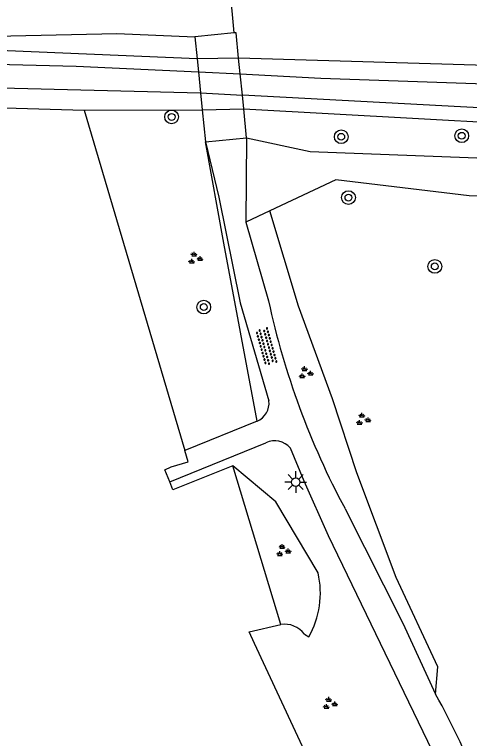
# Model space of a CAD drawing. Extents: x 128999 to 131010, y 395498 to 399007.
# Drawn here: x 130785.71 to 130812.16, y 395583.9 to 395626 of the extents above; entities that cross this region are included whole.
import ezdxf

# ---------------------------------------------------------------- set-up
doc = ezdxf.new("R2010")
doc.units = 0
for name, color, linetype in [('gg-afsc-erfafscheiding', 7, 'Continuous'), ('gg-afsc-hekwerk', 7, 'Continuous'), ('gg-knt-onverhard', 7, 'Continuous'), ('gg-kntw-bovenkant insteek waterloop', 7, 'Continuous'), ('gg-kntw-waterlijn', 7, 'Continuous'), ('gg-kwrk-kunstwerk niveau 01', 7, 'Continuous'), ('gt-grn-groengrens', 7, 'Continuous'), ('gt-symb-boom', 7, 'Continuous'), ('gt-symb-groenvak', 7, 'Continuous'), ('gt-symb-lichtmast', 7, 'Continuous'), ('gt-symb-overige verharding', 7, 'Continuous')]:
    doc.layers.add(name, color=color, linetype=linetype)

# ---------------------------------------------------------------- blocks, each defined once
blk = doc.blocks.new('gt0-BOOM')
at = {"layer": 'gt-symb-boom'}
for radius in [0.4, 0.2]:
    blk.add_circle((0, 0), radius, dxfattribs=at)
blk = doc.blocks.new('gt0-OVH')
at = {"layer": 'gt-symb-overige verharding'}
for points in [[(-0.972, 0.298), (-0.967, 0.308), (-0.965, 0.319), (-0.966, 0.33), (-0.971, 0.34), (-0.978, 0.348), (-0.988, 0.353), (-0.999, 0.355), (-1.01, 0.354), (-1.02, 0.349), (-1.028, 0.342), (-1.033, 0.332), (-1.035, 0.321), (-1.034, 0.31), (-1.029, 0.3), (-1.022, 0.292), (-1.012, 0.287), (-1.001, 0.285), (-0.99, 0.286), (-0.98, 0.291)], [(-0.872, 0.106), (-0.867, 0.116), (-0.865, 0.126), (-0.866, 0.137), (-0.871, 0.147), (-0.878, 0.156), (-0.888, 0.161), (-0.899, 0.163), (-0.91, 0.162), (-0.92, 0.157), (-0.928, 0.15), (-0.933, 0.14), (-0.935, 0.129), (-0.934, 0.118), (-0.929, 0.108), (-0.922, 0.1), (-0.912, 0.095), (-0.901, 0.092), (-0.89, 0.094), (-0.88, 0.098)], [(-0.772, 0.298), (-0.767, 0.308), (-0.765, 0.319), (-0.766, 0.33), (-0.771, 0.34), (-0.778, 0.348), (-0.788, 0.353), (-0.799, 0.355), (-0.81, 0.354), (-0.82, 0.349), (-0.828, 0.342), (-0.833, 0.332), (-0.835, 0.321), (-0.834, 0.31), (-0.829, 0.3), (-0.822, 0.292), (-0.812, 0.287), (-0.801, 0.285), (-0.79, 0.286), (-0.78, 0.291)], [(-0.672, 0.106), (-0.667, 0.116), (-0.665, 0.126), (-0.666, 0.137), (-0.671, 0.147), (-0.678, 0.156), (-0.688, 0.161), (-0.699, 0.163), (-0.71, 0.162), (-0.72, 0.157), (-0.728, 0.15), (-0.733, 0.14), (-0.735, 0.129), (-0.734, 0.118), (-0.729, 0.108), (-0.722, 0.1), (-0.712, 0.095), (-0.701, 0.092), (-0.69, 0.094), (-0.68, 0.098)], [(-0.572, 0.298), (-0.567, 0.308), (-0.565, 0.319), (-0.566, 0.33), (-0.571, 0.34), (-0.578, 0.348), (-0.588, 0.353), (-0.599, 0.355), (-0.61, 0.354), (-0.62, 0.349), (-0.628, 0.342), (-0.633, 0.332), (-0.635, 0.321), (-0.634, 0.31), (-0.629, 0.3), (-0.622, 0.292), (-0.612, 0.287), (-0.601, 0.285), (-0.59, 0.286), (-0.58, 0.291)], [(-0.472, 0.106), (-0.467, 0.116), (-0.465, 0.126), (-0.466, 0.137), (-0.471, 0.147), (-0.478, 0.156), (-0.488, 0.161), (-0.499, 0.163), (-0.51, 0.162), (-0.52, 0.157), (-0.528, 0.15), (-0.533, 0.14), (-0.535, 0.129), (-0.534, 0.118), (-0.529, 0.108), (-0.522, 0.1), (-0.512, 0.095), (-0.501, 0.092), (-0.49, 0.094), (-0.48, 0.098)], [(-0.372, 0.298), (-0.367, 0.308), (-0.365, 0.319), (-0.366, 0.33), (-0.371, 0.34), (-0.378, 0.348), (-0.388, 0.353), (-0.399, 0.355), (-0.41, 0.354), (-0.42, 0.349), (-0.428, 0.342), (-0.433, 0.332), (-0.435, 0.321), (-0.434, 0.31), (-0.429, 0.3), (-0.422, 0.292), (-0.412, 0.287), (-0.401, 0.285), (-0.39, 0.286), (-0.38, 0.291)], [(-0.272, 0.106), (-0.267, 0.116), (-0.265, 0.126), (-0.266, 0.137), (-0.271, 0.147), (-0.278, 0.156), (-0.288, 0.161), (-0.299, 0.163), (-0.31, 0.162), (-0.32, 0.157), (-0.328, 0.15), (-0.333, 0.14), (-0.335, 0.129), (-0.334, 0.118), (-0.329, 0.108), (-0.322, 0.1), (-0.312, 0.095), (-0.301, 0.092), (-0.29, 0.094), (-0.28, 0.098)], [(-0.172, 0.298), (-0.167, 0.308), (-0.165, 0.319), (-0.166, 0.33), (-0.171, 0.34), (-0.178, 0.348), (-0.188, 0.353), (-0.199, 0.355), (-0.21, 0.354), (-0.22, 0.349), (-0.228, 0.342), (-0.233, 0.332), (-0.235, 0.321), (-0.234, 0.31), (-0.229, 0.3), (-0.222, 0.292), (-0.212, 0.287), (-0.201, 0.285), (-0.19, 0.286), (-0.18, 0.291)], [(-0.072, 0.106), (-0.067, 0.116), (-0.065, 0.126), (-0.066, 0.137), (-0.071, 0.147), (-0.078, 0.156), (-0.088, 0.161), (-0.099, 0.163), (-0.11, 0.162), (-0.12, 0.157), (-0.128, 0.15), (-0.133, 0.14), (-0.135, 0.129), (-0.134, 0.118), (-0.129, 0.108), (-0.122, 0.1), (-0.112, 0.095), (-0.101, 0.092), (-0.09, 0.094), (-0.08, 0.098)], [(0.028, 0.298), (0.033, 0.308), (0.035, 0.319), (0.034, 0.33), (0.029, 0.34), (0.022, 0.348), (0.012, 0.353), (0.001, 0.355), (-0.01, 0.354), (-0.02, 0.349), (-0.028, 0.342), (-0.033, 0.332), (-0.035, 0.321), (-0.034, 0.31), (-0.029, 0.3), (-0.022, 0.292), (-0.012, 0.287), (-0.001, 0.285), (0.01, 0.286), (0.02, 0.291)], [(0.128, 0.106), (0.133, 0.116), (0.135, 0.126), (0.134, 0.137), (0.129, 0.147), (0.122, 0.156), (0.112, 0.161), (0.101, 0.163), (0.09, 0.162), (0.08, 0.157), (0.072, 0.15), (0.067, 0.14), (0.065, 0.129), (0.066, 0.118), (0.071, 0.108), (0.078, 0.1), (0.088, 0.095), (0.099, 0.092), (0.11, 0.094), (0.12, 0.098)], [(0.228, 0.298), (0.233, 0.308), (0.235, 0.319), (0.234, 0.33), (0.229, 0.34), (0.222, 0.348), (0.212, 0.353), (0.201, 0.355), (0.19, 0.354), (0.18, 0.349), (0.172, 0.342), (0.167, 0.332), (0.165, 0.321), (0.166, 0.31), (0.171, 0.3), (0.178, 0.292), (0.188, 0.287), (0.199, 0.285), (0.21, 0.286), (0.22, 0.291)], [(0.328, 0.106), (0.333, 0.116), (0.335, 0.126), (0.334, 0.137), (0.329, 0.147), (0.322, 0.156), (0.312, 0.161), (0.301, 0.163), (0.29, 0.162), (0.28, 0.157), (0.272, 0.15), (0.267, 0.14), (0.265, 0.129), (0.266, 0.118), (0.271, 0.108), (0.278, 0.1), (0.288, 0.095), (0.299, 0.092), (0.31, 0.094), (0.32, 0.098)], [(0.428, 0.298), (0.433, 0.308), (0.435, 0.319), (0.434, 0.33), (0.429, 0.34), (0.422, 0.348), (0.412, 0.353), (0.401, 0.355), (0.39, 0.354), (0.38, 0.349), (0.372, 0.342), (0.367, 0.332), (0.365, 0.321), (0.366, 0.31), (0.371, 0.3), (0.378, 0.292), (0.388, 0.287), (0.399, 0.285), (0.41, 0.286), (0.42, 0.291)], [(0.528, 0.106), (0.533, 0.116), (0.535, 0.126), (0.534, 0.137), (0.529, 0.147), (0.522, 0.156), (0.512, 0.161), (0.501, 0.163), (0.49, 0.162), (0.48, 0.157), (0.472, 0.15), (0.467, 0.14), (0.465, 0.129), (0.466, 0.118), (0.471, 0.108), (0.478, 0.1), (0.488, 0.095), (0.499, 0.092), (0.51, 0.094), (0.52, 0.098)], [(0.628, 0.298), (0.633, 0.308), (0.635, 0.319), (0.634, 0.33), (0.629, 0.34), (0.622, 0.348), (0.612, 0.353), (0.601, 0.355), (0.59, 0.354), (0.58, 0.349), (0.572, 0.342), (0.567, 0.332), (0.565, 0.321), (0.566, 0.31), (0.571, 0.3), (0.578, 0.292), (0.588, 0.287), (0.599, 0.285), (0.61, 0.286), (0.62, 0.291)], [(0.728, 0.106), (0.733, 0.116), (0.735, 0.126), (0.734, 0.137), (0.729, 0.147), (0.722, 0.156), (0.712, 0.161), (0.701, 0.163), (0.69, 0.162), (0.68, 0.157), (0.672, 0.15), (0.667, 0.14), (0.665, 0.129), (0.666, 0.118), (0.671, 0.108), (0.678, 0.1), (0.688, 0.095), (0.699, 0.092), (0.71, 0.094), (0.72, 0.098)], [(0.828, 0.298), (0.833, 0.308), (0.835, 0.319), (0.834, 0.33), (0.829, 0.34), (0.822, 0.348), (0.812, 0.353), (0.801, 0.355), (0.79, 0.354), (0.78, 0.349), (0.772, 0.342), (0.767, 0.332), (0.765, 0.321), (0.766, 0.31), (0.771, 0.3), (0.778, 0.292), (0.788, 0.287), (0.799, 0.285), (0.81, 0.286), (0.82, 0.291)], [(0.928, 0.106), (0.933, 0.116), (0.935, 0.126), (0.934, 0.137), (0.929, 0.147), (0.922, 0.156), (0.912, 0.161), (0.901, 0.163), (0.89, 0.162), (0.88, 0.157), (0.872, 0.15), (0.867, 0.14), (0.865, 0.129), (0.866, 0.118), (0.871, 0.108), (0.878, 0.1), (0.888, 0.095), (0.899, 0.092), (0.91, 0.094), (0.92, 0.098)], [(1.028, 0.298), (1.033, 0.308), (1.035, 0.319), (1.034, 0.33), (1.029, 0.34), (1.022, 0.348), (1.012, 0.353), (1.001, 0.355), (0.99, 0.354), (0.98, 0.349), (0.972, 0.342), (0.967, 0.332), (0.965, 0.321), (0.966, 0.31), (0.971, 0.3), (0.978, 0.292), (0.988, 0.287), (0.999, 0.285), (1.01, 0.286), (1.02, 0.291)], [(-0.972, -0.142), (-0.967, -0.132), (-0.965, -0.121), (-0.966, -0.11), (-0.971, -0.1), (-0.978, -0.092), (-0.988, -0.087), (-0.999, -0.085), (-1.01, -0.086), (-1.02, -0.091), (-1.028, -0.098), (-1.033, -0.108), (-1.035, -0.119), (-1.034, -0.13), (-1.029, -0.14), (-1.022, -0.148), (-1.012, -0.153), (-1.001, -0.155), (-0.99, -0.154), (-0.98, -0.149)], [(-0.872, -0.334), (-0.867, -0.324), (-0.865, -0.314), (-0.866, -0.303), (-0.871, -0.293), (-0.878, -0.284), (-0.888, -0.279), (-0.899, -0.277), (-0.91, -0.278), (-0.92, -0.283), (-0.928, -0.29), (-0.933, -0.3), (-0.935, -0.311), (-0.934, -0.322), (-0.929, -0.332), (-0.922, -0.34), (-0.912, -0.345), (-0.901, -0.348), (-0.89, -0.346), (-0.88, -0.342)], [(-0.772, -0.142), (-0.767, -0.132), (-0.765, -0.121), (-0.766, -0.11), (-0.771, -0.1), (-0.778, -0.092), (-0.788, -0.087), (-0.799, -0.085), (-0.81, -0.086), (-0.82, -0.091), (-0.828, -0.098), (-0.833, -0.108), (-0.835, -0.119), (-0.834, -0.13), (-0.829, -0.14), (-0.822, -0.148), (-0.812, -0.153), (-0.801, -0.155), (-0.79, -0.154), (-0.78, -0.149)], [(-0.672, -0.334), (-0.667, -0.324), (-0.665, -0.314), (-0.666, -0.303), (-0.671, -0.293), (-0.678, -0.284), (-0.688, -0.279), (-0.699, -0.277), (-0.71, -0.278), (-0.72, -0.283), (-0.728, -0.29), (-0.733, -0.3), (-0.735, -0.311), (-0.734, -0.322), (-0.729, -0.332), (-0.722, -0.34), (-0.712, -0.345), (-0.701, -0.348), (-0.69, -0.346), (-0.68, -0.342)], [(-0.572, -0.142), (-0.567, -0.132), (-0.565, -0.121), (-0.566, -0.11), (-0.571, -0.1), (-0.578, -0.092), (-0.588, -0.087), (-0.599, -0.085), (-0.61, -0.086), (-0.62, -0.091), (-0.628, -0.098), (-0.633, -0.108), (-0.635, -0.119), (-0.634, -0.13), (-0.629, -0.14), (-0.622, -0.148), (-0.612, -0.153), (-0.601, -0.155), (-0.59, -0.154), (-0.58, -0.149)], [(-0.472, -0.334), (-0.467, -0.324), (-0.465, -0.314), (-0.466, -0.303), (-0.471, -0.293), (-0.478, -0.284), (-0.488, -0.279), (-0.499, -0.277), (-0.51, -0.278), (-0.52, -0.283), (-0.528, -0.29), (-0.533, -0.3), (-0.535, -0.311), (-0.534, -0.322), (-0.529, -0.332), (-0.522, -0.34), (-0.512, -0.345), (-0.501, -0.348), (-0.49, -0.346), (-0.48, -0.342)], [(-0.372, -0.142), (-0.367, -0.132), (-0.365, -0.121), (-0.366, -0.11), (-0.371, -0.1), (-0.378, -0.092), (-0.388, -0.087), (-0.399, -0.085), (-0.41, -0.086), (-0.42, -0.091), (-0.428, -0.098), (-0.433, -0.108), (-0.435, -0.119), (-0.434, -0.13), (-0.429, -0.14), (-0.422, -0.148), (-0.412, -0.153), (-0.401, -0.155), (-0.39, -0.154), (-0.38, -0.149)], [(-0.272, -0.334), (-0.267, -0.324), (-0.265, -0.314), (-0.266, -0.303), (-0.271, -0.293), (-0.278, -0.284), (-0.288, -0.279), (-0.299, -0.277), (-0.31, -0.278), (-0.32, -0.283), (-0.328, -0.29), (-0.333, -0.3), (-0.335, -0.311), (-0.334, -0.322), (-0.329, -0.332), (-0.322, -0.34), (-0.312, -0.345), (-0.301, -0.348), (-0.29, -0.346), (-0.28, -0.342)], [(-0.172, -0.142), (-0.167, -0.132), (-0.165, -0.121), (-0.166, -0.11), (-0.171, -0.1), (-0.178, -0.092), (-0.188, -0.087), (-0.199, -0.085), (-0.21, -0.086), (-0.22, -0.091), (-0.228, -0.098), (-0.233, -0.108), (-0.235, -0.119), (-0.234, -0.13), (-0.229, -0.14), (-0.222, -0.148), (-0.212, -0.153), (-0.201, -0.155), (-0.19, -0.154), (-0.18, -0.149)], [(-0.072, -0.334), (-0.067, -0.324), (-0.065, -0.314), (-0.066, -0.303), (-0.071, -0.293), (-0.078, -0.284), (-0.088, -0.279), (-0.099, -0.277), (-0.11, -0.278), (-0.12, -0.283), (-0.128, -0.29), (-0.133, -0.3), (-0.135, -0.311), (-0.134, -0.322), (-0.129, -0.332), (-0.122, -0.34), (-0.112, -0.345), (-0.101, -0.348), (-0.09, -0.346), (-0.08, -0.342)], [(0.028, -0.142), (0.033, -0.132), (0.035, -0.121), (0.034, -0.11), (0.029, -0.1), (0.022, -0.092), (0.012, -0.087), (0.001, -0.085), (-0.01, -0.086), (-0.02, -0.091), (-0.028, -0.098), (-0.033, -0.108), (-0.035, -0.119), (-0.034, -0.13), (-0.029, -0.14), (-0.022, -0.148), (-0.012, -0.153), (-0.001, -0.155), (0.01, -0.154), (0.02, -0.149)], [(0.128, -0.334), (0.133, -0.324), (0.135, -0.314), (0.134, -0.303), (0.129, -0.293), (0.122, -0.284), (0.112, -0.279), (0.101, -0.277), (0.09, -0.278), (0.08, -0.283), (0.072, -0.29), (0.067, -0.3), (0.065, -0.311), (0.066, -0.322), (0.071, -0.332), (0.078, -0.34), (0.088, -0.345), (0.099, -0.348), (0.11, -0.346), (0.12, -0.342)], [(0.228, -0.142), (0.233, -0.132), (0.235, -0.121), (0.234, -0.11), (0.229, -0.1), (0.222, -0.092), (0.212, -0.087), (0.201, -0.085), (0.19, -0.086), (0.18, -0.091), (0.172, -0.098), (0.167, -0.108), (0.165, -0.119), (0.166, -0.13), (0.171, -0.14), (0.178, -0.148), (0.188, -0.153), (0.199, -0.155), (0.21, -0.154), (0.22, -0.149)], [(0.328, -0.334), (0.333, -0.324), (0.335, -0.314), (0.334, -0.303), (0.329, -0.293), (0.322, -0.284), (0.312, -0.279), (0.301, -0.277), (0.29, -0.278), (0.28, -0.283), (0.272, -0.29), (0.267, -0.3), (0.265, -0.311), (0.266, -0.322), (0.271, -0.332), (0.278, -0.34), (0.288, -0.345), (0.299, -0.348), (0.31, -0.346), (0.32, -0.342)], [(0.428, -0.142), (0.433, -0.132), (0.435, -0.121), (0.434, -0.11), (0.429, -0.1), (0.422, -0.092), (0.412, -0.087), (0.401, -0.085), (0.39, -0.086), (0.38, -0.091), (0.372, -0.098), (0.367, -0.108), (0.365, -0.119), (0.366, -0.13), (0.371, -0.14), (0.378, -0.148), (0.388, -0.153), (0.399, -0.155), (0.41, -0.154), (0.42, -0.149)], [(0.528, -0.334), (0.533, -0.324), (0.535, -0.314), (0.534, -0.303), (0.529, -0.293), (0.522, -0.284), (0.512, -0.279), (0.501, -0.277), (0.49, -0.278), (0.48, -0.283), (0.472, -0.29), (0.467, -0.3), (0.465, -0.311), (0.466, -0.322), (0.471, -0.332), (0.478, -0.34), (0.488, -0.345), (0.499, -0.348), (0.51, -0.346), (0.52, -0.342)], [(0.628, -0.142), (0.633, -0.132), (0.635, -0.121), (0.634, -0.11), (0.629, -0.1), (0.622, -0.092), (0.612, -0.087), (0.601, -0.085), (0.59, -0.086), (0.58, -0.091), (0.572, -0.098), (0.567, -0.108), (0.565, -0.119), (0.566, -0.13), (0.571, -0.14), (0.578, -0.148), (0.588, -0.153), (0.599, -0.155), (0.61, -0.154), (0.62, -0.149)], [(0.728, -0.334), (0.733, -0.324), (0.735, -0.314), (0.734, -0.303), (0.729, -0.293), (0.722, -0.284), (0.712, -0.279), (0.701, -0.277), (0.69, -0.278), (0.68, -0.283), (0.672, -0.29), (0.667, -0.3), (0.665, -0.311), (0.666, -0.322), (0.671, -0.332), (0.678, -0.34), (0.688, -0.345), (0.699, -0.348), (0.71, -0.346), (0.72, -0.342)], [(0.828, -0.142), (0.833, -0.132), (0.835, -0.121), (0.834, -0.11), (0.829, -0.1), (0.822, -0.092), (0.812, -0.087), (0.801, -0.085), (0.79, -0.086), (0.78, -0.091), (0.772, -0.098), (0.767, -0.108), (0.765, -0.119), (0.766, -0.13), (0.771, -0.14), (0.778, -0.148), (0.788, -0.153), (0.799, -0.155), (0.81, -0.154), (0.82, -0.149)], [(0.928, -0.334), (0.933, -0.324), (0.935, -0.314), (0.934, -0.303), (0.929, -0.293), (0.922, -0.284), (0.912, -0.279), (0.901, -0.277), (0.89, -0.278), (0.88, -0.283), (0.872, -0.29), (0.867, -0.3), (0.865, -0.311), (0.866, -0.322), (0.871, -0.332), (0.878, -0.34), (0.888, -0.345), (0.899, -0.348), (0.91, -0.346), (0.92, -0.342)], [(1.028, -0.142), (1.033, -0.132), (1.035, -0.121), (1.034, -0.11), (1.029, -0.1), (1.022, -0.092), (1.012, -0.087), (1.001, -0.085), (0.99, -0.086), (0.98, -0.091), (0.972, -0.098), (0.967, -0.108), (0.965, -0.119), (0.966, -0.13), (0.971, -0.14), (0.978, -0.148), (0.988, -0.153), (0.999, -0.155), (1.01, -0.154), (1.02, -0.149)]]:
    blk.add_lwpolyline(points, close=True, dxfattribs=at)
blk = doc.blocks.new('gt0-GRVAK')
at = {"layer": 'gt-symb-groenvak'}
for p, q in [((-0.11, 0.189), (-0.228, 0.24)), ((-0.182, 0.153), (0.088, 0.153)), ((-0.091, 0.211), (-0.156, 0.322)), ((-0.047, 0.214), (-0.047, 0.393)), ((-0.004, 0.211), (0.061, 0.322)), ((0.015, 0.189), (0.133, 0.24)), ((0.262, -0.052), (0.197, 0.059)), ((0.305, -0.049), (0.305, 0.13)), ((0.349, -0.052), (0.414, 0.059)), ((-0.245, -0.228), (-0.363, -0.177)), ((-0.318, -0.264), (-0.047, -0.264)), ((-0.226, -0.206), (-0.291, -0.095)), ((-0.183, -0.203), (-0.183, -0.024)), ((-0.139, -0.206), (-0.074, -0.095)), ((-0.12, -0.228), (-0.002, -0.177)), ((0.243, -0.074), (0.125, -0.023)), ((0.17, -0.11), (0.441, -0.11)), ((0.368, -0.074), (0.486, -0.023))]:
    blk.add_line(p, q, dxfattribs=at)
blk = doc.blocks.new('gt0-LMAST')
at = {"layer": 'gt-symb-lichtmast'}
for p, q in [((-0.182, 0.173), (-0.447, 0.438)), ((-0.005, 0.246), (-0.005, 0.621)), ((0.172, 0.173), (0.437, 0.438)), ((-0.255, -0.004), (-0.63, -0.004)), ((-0.182, -0.181), (-0.447, -0.446)), ((-0.005, -0.254), (-0.005, -0.629)), ((0.437, -0.446), (0.172, -0.181)), ((0.245, -0.004), (0.62, -0.004))]:
    blk.add_line(p, q, dxfattribs=at)
blk.add_circle((-0.005, -0.004), 0.25, dxfattribs=at)

msp = doc.modelspace()

# ---------------------------------------------------------------- linework, layer by layer
at = {"layer": 'gg-afsc-erfafscheiding'}
for p, q in [((130789.766, 395620.447), (130795.602, 395600.645)), ((130795.796, 395599.985), (130795.602, 395600.645)), ((130801.185, 395590.525), (130798.395, 395599.764)), ((130799.35, 395590.11), (130801.185, 395590.525))]:
    msp.add_line(p, q, dxfattribs=at)
for points in [[(130730.321, 395617.924), (130745.546, 395619.352), (130757.583, 395619.802), (130777.206, 395620.804), (130789.766, 395620.447)], [(130794.731, 395598.826), (130794.448, 395599.528), (130794.809, 395599.699), (130795.796, 395599.985)], [(130798.395, 395599.764), (130794.915, 395598.368), (130794.731, 395598.826)]]:
    msp.add_lwpolyline(points, dxfattribs=at)
at = {"layer": 'gg-afsc-hekwerk'}
for p, q in [((130799.668, 395589.426), (130799.35, 395590.11)), ((130805.262, 395577.396), (130799.668, 395589.426))]:
    msp.add_line(p, q, dxfattribs=at)
at = {"layer": 'gg-knt-onverhard'}
for p, q in [((130799.204, 395618.839), (130799.148, 395613.922)), ((130800.55, 395614.58), (130799.148, 395613.922)), ((130799.148, 395613.922), (130800.473, 395609.348)), ((130799.806, 395602.352), (130795.602, 395600.645)), ((130794.731, 395598.826), (130800.317, 395601.093))]:
    msp.add_line(p, q, dxfattribs=at)
for points in [[(130798.485, 395624.936), (130796.831, 395642.954), (130799.087, 395660.182), (130797.294, 395680.478), (130799.919, 395685.281)], [(130615.159, 395622.922), (130621.506, 395624.27), (130633.11, 395626.302), (130644.35, 395626.782), (130659.493, 395627.131), (130664.152, 395626.846), (130665.241, 395625.913), (130668.469, 395623.317), (130670.428, 395621.941), (130672.783, 395619.956), (130678.342, 395618.406), (130699.265, 395619.793), (130730.254, 395622.76), (130742.214, 395623.632), (130750.886, 395624.504), (130758.309, 395624.451), (130773.435, 395625.148), (130783.717, 395624.719), (130791.653, 395624.899), (130796.196, 395624.705)], [(130799.204, 395618.839), (130802.898, 395618.029), (130832.488, 395616.907), (130842.415, 395617.144), (130850.714, 395615.563), (130880.236, 395614.804), (130904.905, 395615.506), (130918.477, 395616.351)], [(130796.81, 395618.599), (130797.578, 395615.375), (130798.82, 395609.233), (130800.496, 395603.54)], [(130919.393, 395614.389), (130904.942, 395613.53), (130880.226, 395612.442), (130860.577, 395613.87), (130853.021, 395613.378), (130844.88, 395615.338), (130812.142, 395615.459), (130804.383, 395616.379), (130800.55, 395614.58)], [(130810.843, 395581.447), (130803.966, 395595.688), (130802.554, 395598.861), (130801.745, 395600.793)], [(130804.921, 395597.266), (130808.283, 395590.603), (130810.189, 395586.482)]]:
    msp.add_lwpolyline(points, dxfattribs=at)
for centre, radius, start, end in [((130845.704, 395619.14), 46.278, 192.2154, 208.2071), ((130799.371, 395603.399), 1.134, 292.5717, 7.1315), ((130800.834, 395600.005), 1.204, 40.8512, 115.42), ((130769.988, 395564.248), 45.94, 13.3785, 28.9452)]:
    msp.add_arc(centre, radius, start, end, dxfattribs=at)
at = {"layer": 'gg-kntw-bovenkant insteek waterloop'}
for p, q in [((130798.739, 395623.459), (130796.324, 395623.432)), ((130789.766, 395620.447), (130796.624, 395620.453)), ((130796.624, 395620.453), (130799.036, 395620.508))]:
    msp.add_line(p, q, dxfattribs=at)
for points in [[(130796.324, 395623.432), (130780.696, 395624.08), (130768.44, 395623.495), (130750.813, 395622.726), (130730.008, 395621.178)], [(130854.724, 395622.156), (130845.297, 395621.689), (130829.707, 395621.96), (130813.824, 395623.027), (130798.739, 395623.459)], [(130799.036, 395620.508), (130824.248, 395619.117), (130837.328, 395618.654), (130858.457, 395618.486), (130867.764, 395618.621), (130881.122, 395619.017), (130895.166, 395619.305), (130908.413, 395619.033), (130915.652, 395622.399)]]:
    msp.add_lwpolyline(points, dxfattribs=at)
at = {"layer": 'gg-kntw-waterlijn'}
for points in [[(130798.83, 395622.552), (130803.522, 395622.309), (130816.995, 395621.837), (130831.375, 395621.064), (130846.243, 395620.932), (130864.373, 395621.489), (130878.494, 395621.626), (130907.805, 395621.629), (130912.808, 395623.535), (130928.559, 395630.605), (130950.866, 395641.953), (130951.345, 395641.012), (130940.661, 395635.576), (130927.094, 395628.674), (130914.129, 395622.637), (130908.132, 395620.278), (130885.259, 395620.383), (130859.582, 395619.606), (130849.916, 395619.314), (130833.64, 395619.715), (130824.669, 395619.937), (130798.954, 395621.318)], [(130730.075, 395620.476), (130758.16, 395622.238), (130779.981, 395623.222), (130789.29, 395623.002), (130796.4, 395622.678), (130798.83, 395622.552)], [(130730.232, 395618.85), (130753.374, 395620.593), (130766.613, 395621.338), (130778.728, 395621.902), (130796.524, 395621.449), (130798.954, 395621.318)]]:
    msp.add_lwpolyline(points, dxfattribs=at)
at = {"layer": 'gg-kwrk-kunstwerk niveau 01'}
for p, q in [((130798.485, 395624.936), (130796.196, 395624.705)), ((130796.196, 395624.705), (130796.324, 395623.432)), ((130796.324, 395623.432), (130796.4, 395622.678)), ((130798.83, 395622.552), (130798.739, 395623.459)), ((130796.4, 395622.678), (130796.524, 395621.449)), ((130798.954, 395621.318), (130798.83, 395622.552)), ((130796.524, 395621.449), (130796.624, 395620.453)), ((130799.036, 395620.508), (130798.954, 395621.318)), ((130796.624, 395620.453), (130796.81, 395618.599)), ((130799.204, 395618.839), (130799.036, 395620.508)), ((130796.81, 395618.599), (130799.204, 395618.839))]:
    msp.add_line(p, q, dxfattribs=at)
msp.add_lwpolyline([(130798.739, 395623.459), (130798.589, 395624.946), (130798.485, 395624.936)], dxfattribs=at)
at = {"layer": 'gt-grn-groengrens'}
msp.add_line((130802.568, 395589.966), (130802.814, 395589.805), dxfattribs=at)
for points in [[(130799.806, 395602.352), (130797.884, 395612.715), (130796.81, 395618.599)], [(130810.189, 395586.482), (130810.311, 395588.076), (130807.901, 395593.259), (130805.612, 395599.353), (130804.199, 395603.662), (130802.214, 395609.051), (130800.55, 395614.58)], [(130803.353, 395593.525), (130800.892, 395597.664), (130798.395, 395599.764)]]:
    msp.add_lwpolyline(points, dxfattribs=at)
for centre, radius, start, end in [((130798.31, 395592.357), 5.177, 330.4687, 13.0426), ((130801.424, 395589.127), 1.418, 36.2611, 99.7224)]:
    msp.add_arc(centre, radius, start, end, dxfattribs=at)

# ---------------------------------------------------------------- block references
at = {"layer": 'gt-symb-boom'}
for p in [(130794.841, 395620.045), (130804.7, 395618.892), (130811.702, 395618.95), (130805.121, 395615.353), (130810.14, 395611.354), (130796.712, 395608.989)]:
    msp.add_blockref('gt0-BOOM', p, dxfattribs=at)
at = {"layer": 'gt-symb-groenvak'}
for p in [(130796.194, 395611.818), (130802.619, 395605.151), (130805.952, 395602.446), (130801.315, 395594.814), (130804.02, 395585.925)]:
    msp.add_blockref('gt0-GRVAK', p, dxfattribs=at)
at = {"layer": 'gt-symb-lichtmast'}
msp.add_blockref('gt0-LMAST', (130802.059, 395598.817), dxfattribs=at)
at = {"layer": 'gt-symb-overige verharding', "rotation": -74.21205294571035}
msp.add_blockref('gt0-OVH', (130800.349, 395606.697), dxfattribs=at)

doc.saveas('drawing.dxf')
